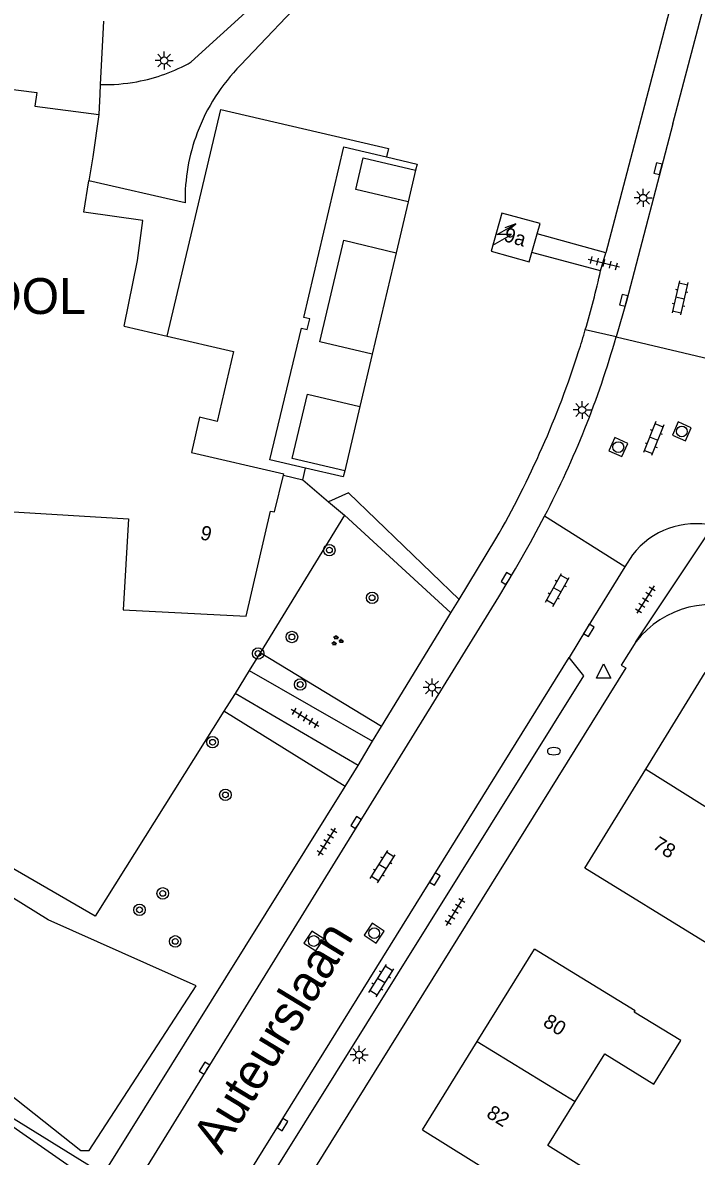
# Model space of a CAD drawing. Extents: x 128999 to 131010, y 395498 to 399007.
# Drawn here: x 130374.1 to 130421, y 398388.9 to 398467.8 of the extents above; entities that cross this region are included whole.
import ezdxf

# ---------------------------------------------------------------- set-up
doc = ezdxf.new("R2010")
doc.units = 0
for name, color, linetype in [('gg-afsc-hekwerk', 7, 'Continuous'), ('gg-anno-huisnummerreeks BGT', 7, 'Continuous'), ('gg-anno-openbare ruimte label', 7, 'Continuous'), ('gg-bbg-bijgebouw', 7, 'Continuous'), ('gg-bbg-gedigitaliseerde bebouwing', 7, 'Continuous'), ('gg-bbg-hoofdgebouw', 7, 'Continuous'), ('gg-bbg-luifel en loopbrug', 7, 'Continuous'), ('gg-bbg-tussenscheiding', 7, 'Continuous'), ('gg-knt-verharding', 7, 'Continuous'), ('gg-knt-verharding nz', 7, 'Continuous'), ('gt-anno-naam bijzondere bebouwing', 7, 'Continuous'), ('gt-grn-groengrens', 7, 'Continuous'), ('gt-grn-vlakafsluiter', 7, 'Continuous'), ('gt-grn-weggrens', 7, 'Continuous'), ('gt-symb-boom', 7, 'Continuous'), ('gt-symb-brandkraan', 7, 'Continuous'), ('gt-symb-groenvak', 7, 'Continuous'), ('gt-symb-klinker verharding', 7, 'Continuous'), ('gt-symb-kolk', 7, 'Continuous'), ('gt-symb-lichtmast', 7, 'Continuous'), ('gt-symb-rioolschacht', 7, 'Continuous'), ('gt-symb-tegel verharding', 7, 'Continuous'), ('gt-symb-trafo symbool', 7, 'Continuous'), ('gt-symb-waterafsluiter', 7, 'Continuous')]:
    doc.layers.add(name, color=color, linetype=linetype)

# ---------------------------------------------------------------- blocks, each defined once
blk = doc.blocks.new('gt0-LMAST')
at = {"layer": 'gt-symb-lichtmast'}
for p, q in [((-0.182, 0.173), (-0.447, 0.438)), ((-0.005, 0.246), (-0.005, 0.621)), ((0.172, 0.173), (0.437, 0.438)), ((-0.255, -0.004), (-0.63, -0.004)), ((-0.182, -0.181), (-0.447, -0.446)), ((-0.005, -0.254), (-0.005, -0.629)), ((0.437, -0.446), (0.172, -0.181)), ((0.245, -0.004), (0.62, -0.004))]:
    blk.add_line(p, q, dxfattribs=at)
blk.add_circle((-0.005, -0.004), 0.25, dxfattribs=at)
blk = doc.blocks.new('gt0-TEG1')
at = {"layer": 'gt-symb-tegel verharding'}
for p, q in [((-1.125, 0), (1.125, 0)), ((-0.9, -0.25), (-0.9, 0.25)), ((-0.45, -0.25), (-0.45, 0.25)), ((0, -0.25), (0, 0.25)), ((0.45, -0.25), (0.45, 0.25)), ((0.9, -0.25), (0.9, 0.25))]:
    blk.add_line(p, q, dxfattribs=at)
blk = doc.blocks.new('gt0-KOLK')
at = {"layer": 'gt-symb-kolk'}
blk.add_lwpolyline([(0, 0), (0.375, 0), (0.375, 0.4), (-0.375, 0.4), (-0.375, 0), (0, 0)], dxfattribs=at)
blk = doc.blocks.new('gt0-KL1')
at = {"layer": 'gt-symb-klinker verharding'}
for p, q in [((-1.15, 0.3), (1.15, 0.3)), ((-1, -0.3), (-1, 0.3)), ((-0.5, 0.3), (-0.5, 0.45)), ((0, -0.3), (0, 0.3)), ((0.5, 0.3), (0.5, 0.45)), ((1, -0.3), (1, 0.3)), ((-1.15, -0.3), (1.15, -0.3)), ((-0.5, -0.45), (-0.5, -0.3)), ((0.5, -0.45), (0.5, -0.3))]:
    blk.add_line(p, q, dxfattribs=at)
blk = doc.blocks.new('gt0-HSP')
at = {"layer": 'gt-symb-trafo symbool'}
for points in [[(0.771, 0.746), (-0.529, -0.004), (0.471, -0.004), (-0.829, -0.754)], [(-0.217, -0.24), (-0.829, -0.754), (-0.077, -0.48)]]:
    blk.add_lwpolyline(points, dxfattribs=at)
blk = doc.blocks.new('gt0-BOOM')
at = {"layer": 'gt-symb-boom'}
for radius in [0.4, 0.2]:
    blk.add_circle((0, 0), radius, dxfattribs=at)
blk = doc.blocks.new('gt0-GRVAK')
at = {"layer": 'gt-symb-groenvak'}
for p, q in [((-0.11, 0.189), (-0.228, 0.24)), ((-0.182, 0.153), (0.088, 0.153)), ((-0.091, 0.211), (-0.156, 0.322)), ((-0.047, 0.214), (-0.047, 0.393)), ((-0.004, 0.211), (0.061, 0.322)), ((0.015, 0.189), (0.133, 0.24)), ((0.262, -0.052), (0.197, 0.059)), ((0.305, -0.049), (0.305, 0.13)), ((0.349, -0.052), (0.414, 0.059)), ((-0.245, -0.228), (-0.363, -0.177)), ((-0.318, -0.264), (-0.047, -0.264)), ((-0.226, -0.206), (-0.291, -0.095)), ((-0.183, -0.203), (-0.183, -0.024)), ((-0.139, -0.206), (-0.074, -0.095)), ((-0.12, -0.228), (-0.002, -0.177)), ((0.243, -0.074), (0.125, -0.023)), ((0.17, -0.11), (0.441, -0.11)), ((0.368, -0.074), (0.486, -0.023))]:
    blk.add_line(p, q, dxfattribs=at)
blk = doc.blocks.new('gt0-WAFSL')
at = {"layer": 'gt-symb-waterafsluiter'}
for p, q in [((-0.5, -0.333), (0, 0.667)), ((0, 0.667), (0.5, -0.333)), ((0.5, -0.333), (-0.5, -0.333))]:
    blk.add_line(p, q, dxfattribs=at)
blk = doc.blocks.new('gt0-RS')
at = {"layer": 'gt-symb-rioolschacht'}
blk.add_lwpolyline([(-0.5, -0.5), (0.5, -0.5), (0.5, 0.5), (-0.5, 0.5)], close=True, dxfattribs=at)
blk.add_circle((0, 0), 0.375, dxfattribs=at)
blk = doc.blocks.new('gt0-BR')
at = {"layer": 'gt-symb-brandkraan'}
for centre, radius, start, end in [((-0.244, 0), 0.206, 107.56694, 252.43307), ((0.599, -2.664), 3, 106.89205, 107.56694), ((0, -0.691), 0.938, 73.10799, 106.89205), ((-0.599, -2.664), 3, 72.43309, 73.10799), ((0.244, 0), 0.206, 287.56695, 72.43309), ((0.599, 2.664), 3, 252.43307, 253.10797), ((0, 0.691), 0.938, 253.10797, 286.89206), ((-0.599, 2.664), 3, 286.89206, 287.56695)]:
    blk.add_arc(centre, radius, start, end, dxfattribs=at)

msp = doc.modelspace()

# ---------------------------------------------------------------- linework, layer by layer
at = {"layer": 'gg-afsc-hekwerk'}
for p, q in [((130379.727, 398467.902), (130379.503, 398463.49)), ((130379.469, 398462.824), (130379.397, 398461.403)), ((130379.503, 398463.49), (130379.469, 398462.824)), ((130393.591, 398435.977), (130393.784, 398436.796)), ((130392.251, 398436.312), (130393.591, 398435.977)), ((130393.591, 398435.977), (130395.374, 398434.456)), ((130395.374, 398434.456), (130396.483, 398433.51)), ((130396.483, 398433.51), (130390.623, 398423.948)), ((130390.623, 398423.948), (130389.869, 398422.718)), ((130389.869, 398422.718), (130388.88, 398421.105))]:
    msp.add_line(p, q, dxfattribs=at)
for points in [[(130384.15, 398445.981), (130387.901, 398461.758), (130399.545, 398459.032), (130399.41, 398458.459)], [(130388.105, 398419.871), (130379.146, 398405.611), (130367.277, 398412.486), (130356.112, 398419.769), (130329.839, 398435.797), (130329.922, 398436.146)], [(130388.88, 398421.105), (130388.844, 398421.047), (130388.105, 398419.871)]]:
    msp.add_lwpolyline(points, dxfattribs=at)
at = {"layer": 'gg-bbg-bijgebouw'}
for p, q in [((130401.44, 398457.525), (130400.924, 398455.334)), ((130400.086, 398451.781), (130398.421, 398444.713)), ((130397.564, 398441.077), (130396.512, 398436.614))]:
    msp.add_line(p, q, dxfattribs=at)
for points in [[(130400.924, 398455.334), (130397.279, 398456.19), (130397.794, 398458.382), (130401.44, 398457.525)], [(130398.421, 398444.713), (130394.764, 398445.579), (130396.437, 398452.646), (130400.086, 398451.781)], [(130396.512, 398436.614), (130392.851, 398437.461), (130393.906, 398441.938), (130397.564, 398441.077)]]:
    msp.add_lwpolyline(points, dxfattribs=at)
at = {"layer": 'gg-bbg-gedigitaliseerde bebouwing'}
for points in [[(130412.53, 398392.704), (130414.602, 398396.031), (130417.997, 398393.917), (130419.885, 398396.947)], [(130412.131, 398384.499), (130414.018, 398387.529), (130410.623, 398389.644), (130412.53, 398392.704)]]:
    msp.add_lwpolyline(points, dxfattribs=at)
at = {"layer": 'gg-bbg-hoofdgebouw'}
for p, q in [((130409.528, 398451.798), (130409.896, 398453.099)), ((130381.158, 398446.68), (130384.15, 398445.981)), ((130392.251, 398436.312), (130392.27, 398436.39)), ((130413.2, 398408.95), (130417.44, 398415.846)), ((130405.729, 398396.89), (130409.71, 398403.31)), ((130401.91, 398390.73), (130405.729, 398396.89))]:
    msp.add_line(p, q, dxfattribs=at)
for points in [[(130356.873, 398457.354), (130357.746, 398464.176), (130362.186, 398463.609), (130362.323, 398464.569), (130375.101, 398462.937), (130374.964, 398461.977), (130379.397, 398461.403)], [(130379.397, 398461.403), (130378.976, 398458.459), (130378.714, 398456.793)], [(130382.468, 398454.019), (130378.37, 398454.606), (130378.714, 398456.793)], [(130409.896, 398453.099), (130410.099, 398453.815), (130407.432, 398454.537), (130406.687, 398451.903), (130409.345, 398451.151), (130409.528, 398451.798)], [(130381.158, 398446.68), (130382.093, 398451.245), (130382.468, 398454.019)], [(130384.15, 398445.981), (130388.766, 398444.903), (130387.631, 398440.045), (130386.417, 398440.329), (130385.847, 398437.89), (130392.27, 398436.39)], [(130373.25, 398436.57), (130373.08, 398433.77), (130381.47, 398433.26), (130381.09, 398426.94), (130389.66, 398426.48), (130391.35, 398433.8), (130391.63, 398433.74), (130392.251, 398436.312)], [(130417.44, 398415.846), (130421.58, 398422.58), (130430.07, 398417.27)], [(130421.92, 398404.058), (130421.71, 398403.718), (130413.2, 398408.95)], [(130419.885, 398396.947), (130416.643, 398398.93), (130416.695, 398399.015), (130409.71, 398403.31)], [(130401.91, 398390.73), (130408.879, 398386.409), (130408.932, 398386.494), (130412.131, 398384.499)]]:
    msp.add_lwpolyline(points, dxfattribs=at)
at = {"layer": 'gg-bbg-luifel en loopbrug'}
for p, q in [((130400.924, 398455.334), (130400.086, 398451.781)), ((130398.421, 398444.713), (130397.564, 398441.077))]:
    msp.add_line(p, q, dxfattribs=at)
for points in [[(130393.784, 398436.796), (130391.301, 398437.381), (130393.497, 398446.527), (130393.898, 398446.438), (130394.076, 398447.174), (130393.658, 398447.271), (130396.453, 398459.156), (130399.41, 398458.459)], [(130399.41, 398458.459), (130401.542, 398457.956), (130401.44, 398457.525)], [(130396.512, 398436.614), (130396.409, 398436.177), (130393.784, 398436.796)]]:
    msp.add_lwpolyline(points, dxfattribs=at)
at = {"layer": 'gg-bbg-tussenscheiding'}
for p, q in [((130417.44, 398415.846), (130425.901, 398410.512)), ((130405.729, 398396.89), (130412.53, 398392.704))]:
    msp.add_line(p, q, dxfattribs=at)
at = {"layer": 'gg-knt-verharding'}
for p, q in [((130419.61, 398470.67), (130414.659, 398451.769)), ((130385.4, 398455.256), (130378.714, 398456.793)), ((130414.659, 398451.769), (130409.896, 398453.099)), ((130414.302, 398450.519), (130409.528, 398451.798)), ((130415.38, 398445.92), (130422.254, 398444.301)), ((130403.892, 398426.713), (130396.483, 398433.51)), ((130415.983, 398429.921), (130410.407, 398433.455)), ((130404.471, 398427.647), (130407.021, 398431.867)), ((130416.524, 398430.758), (130415.983, 398429.921)), ((130378.404, 398381.122), (130407.221, 398427.846)), ((130403.064, 398425.372), (130403.892, 398426.713)), ((130399.054, 398418.802), (130403.064, 398425.372)), ((130416.048, 398422.892), (130386.612, 398375.514)), ((130389.869, 398422.718), (130398.441, 398417.797)), ((130397.443, 398416.096), (130388.88, 398421.105)), ((130398.441, 398417.797), (130399.054, 398418.802)), ((130396.527, 398414.625), (130397.443, 398416.096)), ((130388.233, 398401.309), (130396.527, 398414.625)), ((130379.729, 398387.656), (130388.233, 398401.309))]:
    msp.add_line(p, q, dxfattribs=at)
for points in [[(130419.315, 398460.765), (130421.83, 398470.26), (130435.465, 398528.476)], [(130402.711, 398479.108), (130401.628, 398476.705), (130393.844, 398472.129), (130389.853, 398468.74), (130385.827, 398465.058)], [(130407.987, 398475.8), (130403.565, 398474.608), (130397.369, 398472.219), (130394.237, 398470.101), (130389.257, 398464.827)], [(130419.315, 398460.765), (130416.097, 398448.417), (130415.38, 398445.92)], [(130404.471, 398427.647), (130396.766, 398435.08), (130395.374, 398434.456)], [(130407.221, 398427.846), (130408.392, 398429.783), (130409.419, 398431.609), (130410.407, 398433.455)], [(130415.983, 398429.921), (130413.311, 398425.608), (130412.109, 398423.616)], [(130416.76, 398424.71), (130415.732, 398423.08), (130416.048, 398422.892)], [(130385.593, 398380.873), (130387.256, 398380.856), (130413.127, 398422.328), (130412.109, 398423.616)]]:
    msp.add_lwpolyline(points, dxfattribs=at)
for centre, radius, start, end in [((130379.832, 398475.682), 12.199, 280.51538, 299.43619), ((130398.706, 398455.462), 13.304, 135.25507, 159.47185), ((130379.854, 398475.538), 12.053, 268.32896, 280.53361), ((130398.776, 398455.439), 13.378, 159.48673, 180.78464), ((130349.321, 398465.202), 66.619, 343.62844, 347.26769), ((130350.646, 398464.769), 65.226, 342.26742, 343.66482), ((130352.168, 398463.915), 65.724, 332.39019, 344.11005), ((130348.895, 398465.302), 67.056, 330.09221, 342.28984), ((130420.907, 398427.41), 5.516, 77.1292, 142.62537), ((130422.083, 398420.553), 6.754, 66.06961, 142.00956)]:
    msp.add_arc(centre, radius, start, end, dxfattribs=at)
at = {"layer": 'gg-knt-verharding nz'}
msp.add_line((130385.593, 398380.873), (130412.109, 398423.616), dxfattribs=at)
at = {"layer": 'gt-grn-groengrens'}
for p, q in [((130399.054, 398418.802), (130390.623, 398423.948)), ((130396.527, 398414.625), (130388.105, 398419.871)), ((130365.33, 398396.58), (130379.268, 398386.904))]:
    msp.add_line(p, q, dxfattribs=at)
msp.add_lwpolyline([(130330.027, 398564.9), (130308.285, 398433.416), (130367.281, 398397.904), (130378.163, 398389.313), (130378.736, 398389.313), (130386.182, 398400.768), (130375.872, 398405.35), (130328.905, 398434.561), (130328.332, 398436.852), (130334.06, 398459.19), (130335.452, 398459.654)], dxfattribs=at)
at = {"layer": 'gt-grn-vlakafsluiter'}
msp.add_line((130365.33, 398396.58), (130379.729, 398387.656), dxfattribs=at)
at = {"layer": 'gt-grn-weggrens'}
for p, q in [((130414.302, 398450.519), (130414.659, 398451.769)), ((130415.38, 398445.92), (130413.239, 398446.424)), ((130416.76, 398424.71), (130422.136, 398432.787)), ((130403.892, 398426.713), (130404.471, 398427.647)), ((130397.443, 398416.096), (130398.441, 398417.797))]:
    msp.add_line(p, q, dxfattribs=at)

# ---------------------------------------------------------------- block references
at = {"layer": 'gt-symb-boom'}
for p in [(130395.438, 398431.087), (130398.411, 398427.77), (130392.834, 398425.041), (130390.481, 398423.89), (130393.412, 398421.733), (130387.315, 398417.716), (130388.208, 398414.052), (130383.849, 398407.197), (130382.234, 398406.053), (130384.719, 398403.854)]:
    msp.add_blockref('gt0-BOOM', p, dxfattribs=at)
at = {"layer": 'gt-symb-brandkraan'}
msp.add_blockref('gt0-BR', (130411.054, 398417.092), dxfattribs=at)
at = {"layer": 'gt-symb-groenvak', "rotation": 0.7448031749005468}
msp.add_blockref('gt0-GRVAK', (130395.96, 398424.785), dxfattribs=at)
at = {"layer": 'gt-symb-klinker verharding'}
for p, rotation in [((130419.826, 398448.649), -103.06333733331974), ((130417.992, 398438.851), -111.46106358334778), ((130411.286, 398428.319), 60.84518962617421), ((130399.143, 398409.057), 58.20108717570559), ((130399.048, 398401.122), 57.86710413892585)]:
    msp.add_blockref('gt0-KL1', p, dxfattribs=dict(at, rotation=rotation))
at = {"layer": 'gt-symb-kolk'}
for p, rotation in [((130418.494, 398457.586), 75.51896562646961), ((130416.097, 398448.417), 75.33812983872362), ((130407.913, 398429.002), 58.45632657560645), ((130413.311, 398425.608), -121.79891282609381), ((130397.461, 398412.022), 58.407508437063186), ((130402.61, 398408.3), -121.54367342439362), ((130386.921, 398394.931), 58.45632657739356), ((130392.006, 398391.21), -121.79891282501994)]:
    msp.add_blockref('gt0-KOLK', p, dxfattribs=dict(at, rotation=rotation))
at = {"layer": 'gt-symb-lichtmast'}
for p in [(130383.949, 398465.161), (130417.267, 398455.6), (130413.019, 398440.842), (130402.582, 398421.535), (130397.506, 398395.958)]:
    msp.add_blockref('gt0-LMAST', p, dxfattribs=at)
at = {"layer": 'gt-symb-rioolschacht'}
for p, rotation in [((130419.951, 398439.346), 66.35749834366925), ((130415.533, 398438.257), 65.74091554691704), ((130394.354, 398403.882), 56.91369260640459), ((130398.556, 398404.429), 56.91369260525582)]:
    msp.add_blockref('gt0-RS', p, dxfattribs=dict(at, rotation=rotation))
at = {"layer": 'gt-symb-tegel verharding'}
for p, rotation in [((130414.534, 398451.059), -13.827795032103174), ((130417.416, 398427.638), -122.2909483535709), ((130393.748, 398419.4), 148.79050908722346), ((130395.273, 398410.78), 58.20108717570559), ((130404.18, 398405.919), 58.20108717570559)]:
    msp.add_blockref('gt0-TEG1', p, dxfattribs=dict(at, rotation=rotation))
at = {"layer": 'gt-symb-trafo symbool', "rotation": 180}
msp.add_blockref('gt0-HSP', (130407.574, 398453.045), dxfattribs=at)
at = {"layer": 'gt-symb-waterafsluiter'}
msp.add_blockref('gt0-WAFSL', (130414.515, 398422.498), dxfattribs=at)

# ---------------------------------------------------------------- texts
at = {"layer": 'gg-anno-huisnummerreeks BGT'}
for s, rotation, p in [('9a', 344.2, (130407.512, 398452.603)), ('9', 347, (130386.396, 398431.853)), ('78', 328.4, (130417.851, 398410.361)), ('80', 328.2, (130410.225, 398398.023)), ('82', 328.2, (130406.289, 398391.674))]:
    msp.add_text(s, height=1, rotation=rotation, dxfattribs=at).set_placement(p)
at = {"layer": 'gg-anno-openbare ruimte label'}
msp.add_text('Auteurslaan', height=2.5, rotation=58.7, dxfattribs=at).set_placement((130387.915, 398388.954))
at = {"layer": 'gt-anno-naam bijzondere bebouwing'}
msp.add_text('SCHOOL', height=2.5, dxfattribs=at).set_placement((130364.381, 398447.518))

doc.saveas('drawing.dxf')
